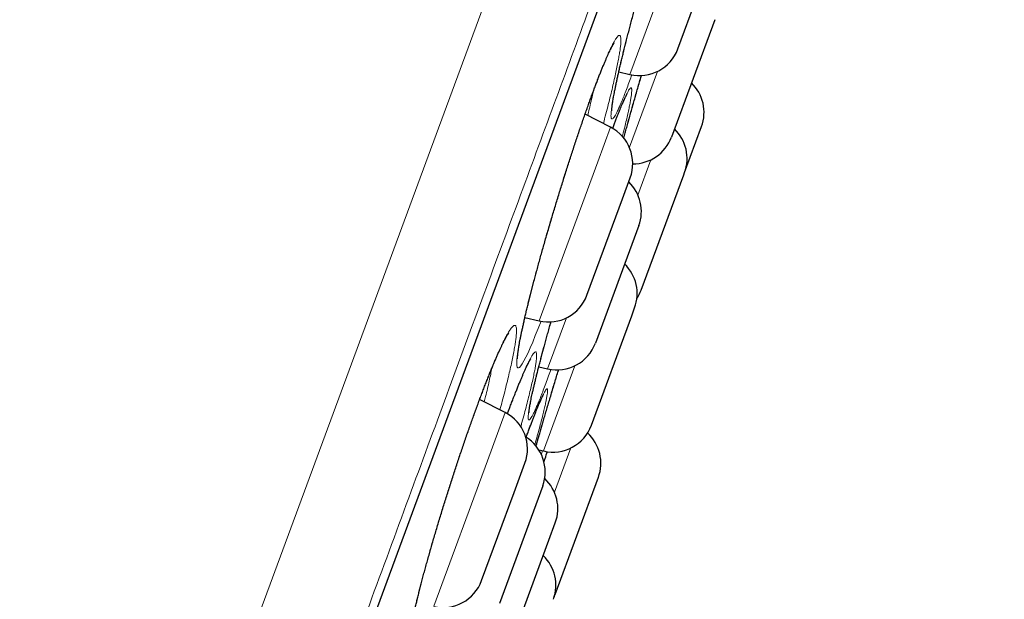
# Model space of a CAD drawing. Header units: millimetres. Extents: x 8 to 541, y 12 to 744.
# Tile 654 of 656: x 494.11 to 506.12, y 714.36 to 721.44. Entities that reach past the tile are written whole.
import ezdxf

# ---------------------------------------------------------------- set-up
doc = ezdxf.new("R2010")
doc.units = ezdxf.units.MM

msp = doc.modelspace()

# ---------------------------------------------------------------- linework, layer by layer
at = {"color": 252, "linetype": 'Continuous', "lineweight": 0}
for p, q in [((481.161, 671.167), (505.343, 736.719)), ((483.083, 672.551), (505.906, 734.419)), ((501.555, 720.766), (502.325, 722.854)), ((501.889, 720.804), (501.548, 719.879)), ((501.163, 719.702), (501.318, 720.124)), ((500.446, 717.76), (501.163, 719.702)), ((501.652, 719.295), (501.811, 719.726)), ((500.78, 717.797), (500.55, 717.176)), ((500.5, 716.173), (500.884, 717.213)), ((499.815, 716.05), (500.033, 716.641)), ((500.287, 716.34), (500.295, 716.361)), ((500.834, 716.21), (500.634, 715.668)), ((499.161, 714.277), (499.815, 716.05))]:
    msp.add_line(p, q, dxfattribs=at)
at = {"color": 7, "linetype": 'Continuous', "lineweight": 30}
for p, q in [((483.092, 672.571), (505.899, 734.398)), ((502.139, 721.08), (502.606, 722.345)), ((502.59, 721.435), (502.061, 720.003)), ((501.419, 720.799), (501.555, 720.766)), ((501.318, 720.124), (501.008, 720.284)), ((502.221, 719.569), (502.429, 720.131)), ((501.464, 719.25), (501.558, 719.506)), ((501.692, 718.136), (502.212, 719.544)), ((502.212, 719.544), (502.221, 719.569)), ((501.03, 718.073), (501.464, 719.25)), ((501.663, 718.922), (501.134, 717.489)), ((501.084, 716.486), (501.577, 717.823)), ((501.577, 717.823), (501.612, 717.919)), ((500.273, 717.801), (500.446, 717.76)), ((500.443, 717.201), (500.55, 717.176)), ((500.033, 716.641), (499.721, 716.802)), ((500.443, 716.186), (500.5, 716.173)), ((500.141, 715.665), (500.274, 716.023)), ((501.169, 715.85), (500.64, 714.417)), ((499.745, 714.59), (500.141, 715.665)), ((500.491, 715.745), (499.962, 714.312)), ((500.567, 715.085), (500.644, 715.295)), ((500.116, 713.862), (500.567, 715.085)), ((500.629, 714.39), (500.64, 714.417))]:
    msp.add_line(p, q, dxfattribs=at)
at = {"color": 252, "linetype": 'Continuous', "lineweight": 0, "flags": 128}
for points in [[(500.47, 717.757), (500.435, 717.667), (500.4, 717.58), (500.369, 717.502), (500.339, 717.432), (500.311, 717.37), (500.285, 717.317), (500.262, 717.272), (500.241, 717.237), (500.224, 717.211), (500.208, 717.193), (500.196, 717.185), (500.186, 717.185), (500.179, 717.196), (500.175, 717.215), (500.174, 717.244), (500.175, 717.281), (500.18, 717.327), (500.187, 717.382), (500.198, 717.446), (500.211, 717.517), (500.226, 717.596), (500.245, 717.682), (500.266, 717.775), (500.289, 717.876), (500.315, 717.982), (500.344, 718.094), (500.374, 718.21), (500.406, 718.332), (500.44, 718.457), (500.476, 718.586), (500.513, 718.718), (500.552, 718.852), (500.592, 718.988), (500.632, 719.124), (500.674, 719.262), (500.716, 719.399), (500.759, 719.535), (500.802, 719.669), (500.844, 719.801), (500.887, 719.931), (500.929, 720.057), (500.971, 720.179), (501.012, 720.298), (501.052, 720.411), (501.092, 720.52), (501.13, 720.622), (501.166, 720.718), (501.166, 720.718)], [(498.949, 714.321), (498.974, 714.426), (499.003, 714.536), (499.033, 714.651), (499.065, 714.771), (499.1, 714.894), (499.136, 715.022), (499.174, 715.153), (499.214, 715.286), (499.255, 715.42), (499.297, 715.556), (499.34, 715.692), (499.384, 715.829), (499.428, 715.965), (499.472, 716.099), (499.517, 716.231), (499.562, 716.361), (499.606, 716.488), (499.65, 716.611), (499.693, 716.729), (499.736, 716.845), (499.778, 716.955), (499.819, 717.06), (499.859, 717.158), (499.896, 717.249), (499.896, 717.249)]]:
    msp.add_lwpolyline(points, dxfattribs=at)
at = {"color": 7, "linetype": 'Continuous', "lineweight": 30}
for centre, start, end in [((501.67, 721.253), 256.7512, 339.7512), ((501.959, 720.304), 339.7512, 46.173), ((501.089, 719.679), 339.7512, 62.7512), ((501.752, 719.742), 339.7512, 46.173), ((501.592, 720.176), 269.6754, 339.7512), ((501.194, 719.095), 339.7512, 46.173), ((501.143, 718.092), 339.7512, 46.173), ((500.561, 718.246), 256.7512, 339.7512), ((501.223, 718.309), 326.3978, 339.7512), ((500.665, 717.662), 256.7512, 339.7512), ((499.805, 716.196), 339.7512, 62.7512), ((500.615, 716.659), 256.7512, 339.7512), ((500.7, 716.023), 339.7512, 47.5503), ((500.021, 715.918), 339.7512, 58.5924), ((500.175, 715.468), 339.7512, 47.2679), ((500.151, 714.535), 339.7512, 46.173), ((499.276, 714.763), 256.7512, 339.7512)]:
    msp.add_arc(centre, 0.5, start, end, dxfattribs=at)
at = {"color": 252, "linetype": 'Continuous', "lineweight": 0}
for points, knots in [([(506.122, 735.298), (506.12, 735.292), (506.116, 735.28), (506.081, 735.184), (506.024, 735.032), (505.945, 734.817), (505.844, 734.544), (505.723, 734.214), (505.58, 733.828), (505.417, 733.386), (505.232, 732.885), (505.026, 732.325), (504.797, 731.706), (504.549, 731.032), (504.281, 730.306), (503.995, 729.532), (503.694, 728.713), (503.376, 727.853), (503.042, 726.947), (502.689, 725.991), (502.319, 724.987), (501.931, 723.936), (501.529, 722.845), (501.112, 721.716), (500.686, 720.56), (500.25, 719.378), (499.805, 718.173), (499.351, 716.941), (498.884, 715.677), (498.407, 714.382), (497.918, 713.058), (497.423, 711.715), (496.922, 710.357), (496.419, 708.993), (495.915, 707.628), (495.412, 706.263), (494.906, 704.893), (494.397, 703.512), (493.884, 702.122), (493.37, 700.727), (492.857, 699.338), (492.347, 697.956), (491.845, 696.594), (491.35, 695.252), (490.864, 693.935), (490.384, 692.635), (489.909, 691.347), (489.44, 690.076), (488.978, 688.822), (488.526, 687.597), (488.085, 686.403), (487.66, 685.248), (487.249, 684.136), (486.854, 683.066), (486.474, 682.034), (486.106, 681.036), (485.751, 680.076), (485.411, 679.154), (485.089, 678.28), (484.785, 677.455), (484.5, 676.685), (484.237, 675.97), (483.994, 675.311), (483.77, 674.705), (483.565, 674.148), (483.379, 673.645), (483.214, 673.196), (483.07, 672.806), (482.948, 672.476), (482.848, 672.207), (482.772, 671.998), (482.717, 671.851), (482.683, 671.759), (482.679, 671.748), (482.677, 671.742)], [0, 0, 0, 0, 0.014, 0.028, 0.0419999, 0.0559999, 0.0699999, 0.0837499, 0.0975, 0.11125, 0.125, 0.139, 0.153, 0.1669999, 0.1809999, 0.1949999, 0.2087499, 0.2225, 0.23625, 0.25, 0.264, 0.278, 0.2919999, 0.3059999, 0.3199999, 0.3337499, 0.3475, 0.36125, 0.375, 0.389, 0.403, 0.4169999, 0.4309999, 0.4449999, 0.4587499, 0.4725, 0.48625, 0.5, 0.514, 0.528, 0.5419999, 0.5559999, 0.5699999, 0.5837499, 0.5975, 0.61125, 0.625, 0.639, 0.653, 0.6669999, 0.6809999, 0.6949999, 0.7087499, 0.7225, 0.73625, 0.75, 0.764, 0.778, 0.7919999, 0.8059999, 0.8199999, 0.8337499, 0.8475, 0.86125, 0.875, 0.889, 0.903, 0.9169999, 0.9309999, 0.9449999, 0.9587499, 0.9725, 0.98625, 1, 1, 1, 1]), ([(501.579, 720.763), (501.569, 720.737), (501.549, 720.68), (501.519, 720.601), (501.49, 720.524), (501.462, 720.456), (501.437, 720.396), (501.414, 720.345), (501.394, 720.303), (501.376, 720.269), (501.361, 720.245), (501.348, 720.23), (501.337, 720.223), (501.33, 720.227), (501.325, 720.239), (501.323, 720.261), (501.324, 720.292), (501.328, 720.332), (501.334, 720.381), (501.343, 720.438), (501.355, 720.503), (501.369, 720.577), (501.386, 720.658), (501.406, 720.746), (501.428, 720.842), (501.452, 720.944), (501.478, 721.052), (501.507, 721.165), (501.537, 721.284), (501.569, 721.407), (501.603, 721.534), (501.639, 721.664), (501.675, 721.797), (501.713, 721.932), (501.752, 722.068), (501.792, 722.206), (501.832, 722.344), (501.873, 722.481), (501.914, 722.617), (501.955, 722.751), (501.996, 722.884), (502.037, 723.013), (502.077, 723.139), (502.117, 723.26), (502.155, 723.377), (502.193, 723.489), (502.229, 723.596), (502.252, 723.662), (502.264, 723.695)], [0, 0, 0, 0, 0.018768, 0.040586, 0.06248, 0.084397, 0.106288, 0.128104, 0.149822, 0.171614, 0.193431, 0.215221, 0.236939, 0.258725, 0.280586, 0.302473, 0.324334, 0.34612, 0.36787, 0.389694, 0.411543, 0.433367, 0.455116, 0.476919, 0.498796, 0.520699, 0.542576, 0.564379, 0.586176, 0.608047, 0.629944, 0.651815, 0.673611, 0.695405, 0.717274, 0.739168, 0.761036, 0.78283, 0.804569, 0.826383, 0.84822, 0.870031, 0.891768, 0.913366, 0.935037, 0.956733, 0.978403, 1, 1, 1, 1]), ([(501.166, 720.718), (501.177, 720.748), (501.201, 720.807), (501.233, 720.888), (501.264, 720.962), (501.293, 721.028), (501.32, 721.085), (501.344, 721.134), (501.366, 721.175), (501.385, 721.206), (501.402, 721.229), (501.416, 721.242), (501.428, 721.246), (501.436, 721.241), (501.442, 721.227), (501.445, 721.203), (501.445, 721.171), (501.442, 721.13), (501.436, 721.079), (501.427, 721.02), (501.415, 720.954), (501.401, 720.879), (501.384, 720.797), (501.364, 720.707), (501.342, 720.611), (501.318, 720.508), (501.291, 720.4), (501.262, 720.287), (501.241, 720.208), (501.231, 720.169)], [0, 0, 0, 0, 0.03688, 0.073885, 0.110933, 0.147939, 0.18482, 0.221794, 0.258895, 0.29604, 0.333141, 0.370117, 0.407064, 0.444137, 0.481254, 0.518329, 0.555278, 0.592357, 0.629564, 0.666814, 0.704021, 0.7411, 0.778111, 0.815247, 0.852425, 0.889559, 0.926568, 0.963702, 1, 1, 1, 1]), ([(501.479, 719.99), (501.486, 720.014), (501.502, 720.075), (501.531, 720.18), (501.566, 720.304), (501.602, 720.432), (501.639, 720.562), (501.67, 720.67), (501.689, 720.734), (501.694, 720.754)], [0, 0, 0, 0, 0.101644, 0.267159, 0.432864, 0.598378, 0.763329, 0.928341, 1, 1, 1, 1]), ([(501.344, 720.108), (501.344, 720.108), (501.355, 720.14), (501.376, 720.196), (501.407, 720.275), (501.435, 720.346), (501.461, 720.409), (501.484, 720.463), (501.505, 720.509), (501.524, 720.546), (501.539, 720.575), (501.553, 720.594), (501.563, 720.603), (501.57, 720.604), (501.575, 720.595), (501.577, 720.578), (501.576, 720.551), (501.572, 720.516), (501.566, 720.471), (501.556, 720.417), (501.544, 720.356), (501.529, 720.286), (501.511, 720.209), (501.491, 720.124), (501.474, 720.057), (501.464, 720.017), (501.462, 720.01)], [0, 0, 0, 0, 0.000437, 0.045501, 0.090616, 0.135681, 0.180591, 0.225469, 0.270501, 0.315586, 0.360619, 0.405498, 0.45032, 0.495295, 0.540322, 0.585299, 0.630123, 0.675086, 0.720204, 0.765373, 0.810491, 0.855455, 0.900328, 0.945354, 0.990431, 1, 1, 1, 1]), ([(501.039, 720.268), (501.046, 720.293), (501.06, 720.353), (501.081, 720.442), (501.098, 720.515), (501.106, 720.552), (501.108, 720.56)], [0, 0, 0, 0, 0.243182, 0.573142, 0.90422, 1, 1, 1, 1]), ([(499.896, 717.249), (499.908, 717.277), (499.931, 717.332), (499.964, 717.406), (499.995, 717.473), (500.024, 717.532), (500.051, 717.583), (500.075, 717.625), (500.097, 717.659), (500.116, 717.684), (500.133, 717.7), (500.146, 717.707), (500.157, 717.704), (500.164, 717.692), (500.169, 717.672), (500.171, 717.642), (500.17, 717.603), (500.165, 717.556), (500.158, 717.499), (500.147, 717.435), (500.134, 717.363), (500.118, 717.283), (500.099, 717.195), (500.078, 717.101), (500.053, 717.001), (500.027, 716.894), (499.999, 716.786), (499.978, 716.71), (499.969, 716.674)], [0, 0, 0, 0, 0.038038, 0.076202, 0.114409, 0.152574, 0.190613, 0.229189, 0.267896, 0.306648, 0.345356, 0.383932, 0.422491, 0.461181, 0.499916, 0.538607, 0.577168, 0.615861, 0.654687, 0.693558, 0.732383, 0.771076, 0.80968, 0.848415, 0.887194, 0.925927, 0.964529, 1, 1, 1, 1]), ([(500.591, 717.169), (500.582, 717.142), (500.56, 717.082), (500.528, 716.997), (500.497, 716.914), (500.468, 716.839), (500.441, 716.772), (500.416, 716.713), (500.394, 716.663), (500.374, 716.622), (500.357, 716.59), (500.343, 716.567), (500.331, 716.553), (500.322, 716.548), (500.316, 716.552), (500.313, 716.566), (500.313, 716.589), (500.315, 716.62), (500.321, 716.661), (500.329, 716.71), (500.34, 716.768), (500.354, 716.835), (500.371, 716.909), (500.39, 716.99), (500.411, 717.079), (500.436, 717.175), (500.462, 717.277), (500.491, 717.385), (500.521, 717.498), (500.554, 717.617), (500.577, 717.701), (500.59, 717.745), (500.591, 717.747)], [0, 0, 0, 0, 0.028696, 0.064211, 0.098799, 0.133507, 0.168253, 0.202956, 0.23754, 0.271971, 0.306518, 0.341103, 0.375649, 0.410077, 0.444611, 0.479263, 0.513955, 0.548607, 0.583141, 0.617603, 0.652183, 0.686802, 0.721381, 0.755844, 0.790379, 0.825032, 0.859725, 0.894379, 0.928914, 0.963431, 0.998066, 1, 1, 1, 1]), ([(500.154, 716.875), (500.166, 716.904), (500.189, 716.962), (500.221, 717.041), (500.252, 717.113), (500.28, 717.176), (500.306, 717.232), (500.329, 717.279), (500.35, 717.318), (500.368, 717.347), (500.384, 717.368), (500.396, 717.38), (500.406, 717.382), (500.413, 717.375), (500.416, 717.359), (500.417, 717.334), (500.415, 717.301), (500.41, 717.258), (500.402, 717.206), (500.391, 717.146), (500.377, 717.078), (500.36, 717.003), (500.34, 716.919), (500.318, 716.829), (500.294, 716.732), (500.267, 716.629), (500.243, 716.54), (500.227, 716.485), (500.223, 716.468)], [0, 0, 0, 0, 0.0389734, 0.078078, 0.1172277, 0.1563334, 0.1953077, 0.2345492, 0.273925, 0.3133468, 0.3527233, 0.3919655, 0.4311727, 0.4705127, 0.509899, 0.5492412, 0.58845, 0.6277834, 0.6672517, 0.7067659, 0.7462343, 0.7855679, 0.8248126, 0.8641907, 0.9036131, 0.9429894, 0.9822325, 1, 1, 1, 1]), ([(499.777, 716.773), (499.783, 716.794), (499.797, 716.85), (499.817, 716.934), (499.837, 717.026), (499.856, 717.109), (499.865, 717.159), (499.87, 717.182)], [0, 0, 0, 0, 0.138948, 0.359391, 0.580092, 0.800547, 1, 1, 1, 1]), ([(500.409, 716.231), (500.415, 716.252), (500.43, 716.306), (500.458, 716.401), (500.491, 716.516), (500.526, 716.635), (500.562, 716.759), (500.6, 716.886), (500.64, 717.017), (500.668, 717.11), (500.683, 717.159), (500.684, 717.163)], [0, 0, 0, 0, 0.076913, 0.207024, 0.336988, 0.466513, 0.596551, 0.727034, 0.857676, 0.988175, 1, 1, 1, 1]), ([(500.059, 716.625), (500.066, 716.643), (500.086, 716.698), (500.118, 716.782), (500.142, 716.844), (500.154, 716.875)], [0, 0, 0, 0, 0.2041529, 0.6027639, 1, 1, 1, 1]), ([(500.295, 716.361), (500.306, 716.391), (500.328, 716.45), (500.359, 716.531), (500.389, 716.608), (500.417, 716.678), (500.442, 716.74), (500.465, 716.794), (500.486, 716.84), (500.504, 716.876), (500.519, 716.904), (500.531, 716.923), (500.54, 716.932), (500.547, 716.933), (500.55, 716.924), (500.551, 716.906), (500.548, 716.879), (500.543, 716.843), (500.534, 716.798), (500.523, 716.745), (500.509, 716.683), (500.492, 716.613), (500.472, 716.535), (500.45, 716.451), (500.425, 716.358), (500.406, 716.29), (500.395, 716.252), (500.394, 716.248)], [0, 0, 0, 0, 0.039537, 0.079075, 0.120568, 0.162202, 0.203883, 0.245514, 0.287003, 0.328519, 0.370177, 0.41188, 0.453534, 0.495047, 0.536696, 0.578488, 0.620327, 0.662118, 0.703766, 0.745391, 0.787159, 0.828974, 0.87074, 0.912365, 0.954005, 0.995787, 1, 1, 1, 1]), ([(500.489, 716.175), (500.486, 716.165), (500.48, 716.149), (500.475, 716.135), (500.473, 716.129)], [0, 0, 0, 0, 0.630831, 1, 1, 1, 1])]:
    msp.add_open_spline(points, degree=3, knots=knots, dxfattribs=at)
at = {"color": 7, "linetype": 'Continuous', "lineweight": 30}
for points, knots in [([(501.333, 720.325), (501.333, 720.325), (501.333, 720.324), (501.333, 720.327), (501.333, 720.332), (501.333, 720.34), (501.334, 720.352), (501.336, 720.367), (501.338, 720.386), (501.341, 720.408), (501.345, 720.433), (501.349, 720.461), (501.355, 720.493), (501.361, 720.527), (501.368, 720.565), (501.377, 720.605), (501.386, 720.649), (501.395, 720.694), (501.406, 720.743), (501.417, 720.793), (501.429, 720.846), (501.442, 720.9), (501.456, 720.957), (501.47, 721.016), (501.485, 721.077), (501.501, 721.14), (501.518, 721.205), (501.535, 721.272), (501.552, 721.34), (501.57, 721.408), (501.589, 721.478), (501.608, 721.549), (501.628, 721.621), (501.648, 721.695), (501.668, 721.769), (501.689, 721.844), (501.711, 721.92), (501.732, 721.997), (501.754, 722.074), (501.776, 722.151), (501.799, 722.228), (501.821, 722.304), (501.844, 722.381), (501.867, 722.457), (501.89, 722.534), (501.913, 722.61), (501.936, 722.686), (501.959, 722.762), (501.982, 722.836), (502.005, 722.91), (502.028, 722.982), (502.05, 723.053), (502.073, 723.123), (502.095, 723.192), (502.117, 723.26), (502.139, 723.326), (502.16, 723.39), (502.181, 723.453), (502.202, 723.514), (502.222, 723.573), (502.242, 723.631), (502.259, 723.678), (502.275, 723.724), (502.291, 723.767), (502.309, 723.816), (502.326, 723.863), (502.343, 723.908), (502.359, 723.949), (502.374, 723.989), (502.388, 724.025), (502.402, 724.059), (502.415, 724.089), (502.427, 724.117), (502.438, 724.142), (502.448, 724.163), (502.457, 724.181), (502.464, 724.195), (502.469, 724.205), (502.473, 724.212), (502.476, 724.216), (502.477, 724.218), (502.477, 724.217), (502.477, 724.217)], [0, 0, 0, 0, 0.003206, 0.011053, 0.019702, 0.029146, 0.039334, 0.050186, 0.061604, 0.07349, 0.085747, 0.098139, 0.110816, 0.123714, 0.136783, 0.14998, 0.163271, 0.176625, 0.190015, 0.203418, 0.216808, 0.230172, 0.243543, 0.257014, 0.270561, 0.284163, 0.297796, 0.311436, 0.325054, 0.338626, 0.352134, 0.365583, 0.379044, 0.39259, 0.406201, 0.419859, 0.433541, 0.447226, 0.460885, 0.4745, 0.488049, 0.501523, 0.515003, 0.528562, 0.542163, 0.555793, 0.569439, 0.583088, 0.596723, 0.610332, 0.623903, 0.637425, 0.650914, 0.664479, 0.678032, 0.691575, 0.705112, 0.718644, 0.732174, 0.745704, 0.759236, 0.773188, 0.780337, 0.793788, 0.807197, 0.820569, 0.833903, 0.847197, 0.860446, 0.873642, 0.886774, 0.899824, 0.912768, 0.925554, 0.937899, 0.950107, 0.961958, 0.972138, 0.981657, 0.990424, 0.998393, 1, 1, 1, 1]), ([(500.183, 717.296), (500.183, 717.296), (500.183, 717.296), (500.183, 717.298), (500.183, 717.303), (500.183, 717.312), (500.184, 717.324), (500.185, 717.339), (500.187, 717.358), (500.19, 717.38), (500.194, 717.405), (500.198, 717.434), (500.203, 717.465), (500.209, 717.5), (500.216, 717.538), (500.224, 717.578), (500.233, 717.622), (500.243, 717.668), (500.254, 717.716), (500.265, 717.767), (500.277, 717.82), (500.29, 717.875), (500.304, 717.932), (500.318, 717.991), (500.334, 718.052), (500.35, 718.115), (500.366, 718.179), (500.384, 718.246), (500.402, 718.314), (500.421, 718.383), (500.44, 718.453), (500.459, 718.524), (500.479, 718.596), (500.5, 718.669), (500.521, 718.743), (500.542, 718.818), (500.565, 718.894), (500.587, 718.97), (500.61, 719.047), (500.633, 719.124), (500.656, 719.201), (500.679, 719.277), (500.703, 719.353), (500.726, 719.429), (500.75, 719.505), (500.774, 719.581), (500.798, 719.656), (500.822, 719.731), (500.846, 719.805), (500.87, 719.878), (500.894, 719.95), (500.918, 720.021), (500.941, 720.09), (500.964, 720.158), (500.987, 720.225), (501.01, 720.29), (501.033, 720.354), (501.055, 720.416), (501.076, 720.476), (501.098, 720.534), (501.119, 720.59), (501.139, 720.644), (501.153, 720.68), (501.163, 720.708), (501.174, 720.736), (501.19, 720.777), (501.208, 720.823), (501.226, 720.866), (501.243, 720.906), (501.259, 720.944), (501.274, 720.979), (501.288, 721.011), (501.302, 721.04), (501.314, 721.066), (501.326, 721.089), (501.336, 721.109), (501.345, 721.125), (501.352, 721.137), (501.357, 721.146), (501.361, 721.152), (501.363, 721.155), (501.363, 721.155), (501.363, 721.155)], [0, 0, 0, 0, 0.003464, 0.011456, 0.020198, 0.029686, 0.039877, 0.050704, 0.062083, 0.073924, 0.086146, 0.098665, 0.111371, 0.124217, 0.137258, 0.150453, 0.163764, 0.17716, 0.190613, 0.204099, 0.217594, 0.231074, 0.244532, 0.257981, 0.271531, 0.285159, 0.298841, 0.312555, 0.326278, 0.339977, 0.353633, 0.367223, 0.380752, 0.394287, 0.407906, 0.421593, 0.435328, 0.449088, 0.462852, 0.476592, 0.490286, 0.503915, 0.517468, 0.531018, 0.544647, 0.558318, 0.57202, 0.585739, 0.599461, 0.613169, 0.626852, 0.640495, 0.654088, 0.667643, 0.681273, 0.694889, 0.708494, 0.72209, 0.735678, 0.74926, 0.762838, 0.776413, 0.789232, 0.791471, 0.798657, 0.812129, 0.82555, 0.838919, 0.852235, 0.865489, 0.878671, 0.891768, 0.904756, 0.917607, 0.930281, 0.942709, 0.954607, 0.966202, 0.976084, 0.98531, 0.993816, 1, 1, 1, 1]), ([(501.48, 719.99), (501.482, 720.001), (501.491, 720.032), (501.506, 720.087), (501.524, 720.154), (501.543, 720.222), (501.562, 720.291), (501.582, 720.361), (501.602, 720.433), (501.623, 720.506), (501.644, 720.58), (501.666, 720.655), (501.683, 720.713), (501.692, 720.746), (501.694, 720.754)], [0, 0, 0, 0, 0.046106, 0.139066, 0.231771, 0.324079, 0.41592, 0.507678, 0.599843, 0.692504, 0.785528, 0.878775, 0.972102, 1, 1, 1, 1]), ([(501.344, 720.108), (501.347, 720.116), (501.357, 720.141), (501.371, 720.18), (501.388, 720.224), (501.404, 720.265), (501.419, 720.304), (501.434, 720.34), (501.447, 720.373), (501.46, 720.404), (501.472, 720.431), (501.483, 720.455), (501.492, 720.475), (501.501, 720.493), (501.507, 720.506), (501.513, 720.516), (501.516, 720.523), (501.519, 720.527), (501.52, 720.528), (501.519, 720.528), (501.519, 720.528)], [0, 0, 0, 0, 0.036227, 0.103566, 0.170726, 0.237698, 0.304459, 0.370972, 0.43718, 0.502999, 0.568304, 0.631924, 0.694837, 0.756466, 0.816259, 0.867388, 0.914982, 0.958554, 0.997866, 1, 1, 1, 1]), ([(501.589, 719.67), (501.589, 719.671), (501.59, 719.673), (501.591, 719.675), (501.591, 719.677)], [0, 0, 0, 0, 0.176981, 1, 1, 1, 1]), ([(500.323, 716.64), (500.323, 716.64), (500.323, 716.639), (500.323, 716.641), (500.323, 716.646), (500.323, 716.654), (500.325, 716.665), (500.327, 716.679), (500.329, 716.697), (500.333, 716.718), (500.337, 716.742), (500.342, 716.77), (500.348, 716.801), (500.355, 716.835), (500.363, 716.871), (500.372, 716.911), (500.382, 716.954), (500.393, 716.998), (500.404, 717.046), (500.416, 717.096), (500.429, 717.148), (500.443, 717.202), (500.458, 717.258), (500.473, 717.316), (500.489, 717.376), (500.506, 717.438), (500.523, 717.502), (500.541, 717.568), (500.56, 717.635), (500.576, 717.695), (500.587, 717.733), (500.591, 717.748)], [0, 0, 0, 0, 0.004799, 0.026889, 0.051416, 0.078374, 0.10762, 0.138904, 0.171919, 0.206348, 0.241898, 0.278432, 0.315135, 0.3525, 0.390371, 0.428626, 0.467163, 0.505894, 0.544743, 0.583642, 0.622518, 0.661344, 0.70009, 0.739006, 0.778169, 0.817516, 0.856981, 0.896498, 0.935987, 0.975376, 1, 1, 1, 1]), ([(498.853, 713.783), (498.853, 713.783), (498.853, 713.783), (498.853, 713.785), (498.853, 713.79), (498.853, 713.799), (498.854, 713.81), (498.855, 713.825), (498.856, 713.844), (498.859, 713.866), (498.862, 713.891), (498.867, 713.92), (498.872, 713.951), (498.878, 713.986), (498.885, 714.024), (498.893, 714.064), (498.902, 714.107), (498.911, 714.153), (498.922, 714.201), (498.934, 714.252), (498.946, 714.305), (498.959, 714.36), (498.973, 714.417), (498.988, 714.476), (499.004, 714.537), (499.02, 714.599), (499.037, 714.664), (499.055, 714.73), (499.074, 714.798), (499.093, 714.867), (499.113, 714.937), (499.133, 715.008), (499.154, 715.08), (499.175, 715.153), (499.197, 715.226), (499.219, 715.3), (499.242, 715.376), (499.265, 715.452), (499.289, 715.528), (499.313, 715.605), (499.337, 715.681), (499.361, 715.758), (499.386, 715.834), (499.41, 715.909), (499.435, 715.985), (499.46, 716.06), (499.485, 716.134), (499.51, 716.208), (499.535, 716.282), (499.56, 716.355), (499.585, 716.426), (499.61, 716.496), (499.635, 716.565), (499.659, 716.633), (499.683, 716.699), (499.707, 716.764), (499.73, 716.827), (499.754, 716.888), (499.776, 716.947), (499.799, 717.005), (499.821, 717.06), (499.842, 717.114), (499.862, 717.164), (499.878, 717.201), (499.889, 717.229), (499.901, 717.258), (499.918, 717.295), (499.936, 717.337), (499.953, 717.377), (499.97, 717.413), (499.986, 717.447), (500.001, 717.478), (500.015, 717.506), (500.028, 717.531), (500.04, 717.552), (500.05, 717.57), (500.058, 717.585), (500.065, 717.595), (500.071, 717.603), (500.074, 717.608), (500.076, 717.61), (500.076, 717.61), (500.076, 717.61)], [0, 0, 0, 0, 0.003281, 0.011354, 0.020139, 0.029633, 0.039803, 0.05059, 0.061918, 0.073706, 0.085878, 0.098364, 0.1111, 0.124002, 0.136983, 0.15014, 0.163435, 0.176835, 0.190314, 0.203844, 0.217403, 0.230969, 0.244519, 0.258057, 0.271558, 0.28516, 0.298841, 0.312578, 0.326349, 0.340129, 0.353888, 0.367603, 0.381255, 0.394842, 0.408426, 0.422089, 0.435823, 0.449607, 0.463419, 0.477238, 0.491034, 0.504786, 0.518475, 0.532086, 0.545682, 0.559352, 0.573068, 0.586815, 0.600581, 0.614353, 0.628112, 0.641845, 0.65554, 0.669184, 0.682783, 0.696453, 0.710108, 0.723749, 0.737379, 0.750998, 0.764608, 0.778208, 0.7918, 0.80462, 0.80866, 0.81587, 0.829328, 0.842722, 0.856049, 0.869301, 0.882465, 0.895525, 0.908456, 0.921225, 0.933788, 0.946087, 0.956807, 0.96812, 0.977858, 0.986962, 0.995385, 1, 1, 1, 1]), ([(500.059, 716.625), (500.064, 716.637), (500.076, 716.668), (500.094, 716.717), (500.115, 716.772), (500.133, 716.819), (500.148, 716.856), (500.162, 716.892), (500.178, 716.932), (500.196, 716.977), (500.214, 717.019), (500.23, 717.059), (500.246, 717.096), (500.261, 717.13), (500.275, 717.161), (500.288, 717.19), (500.3, 717.215), (500.311, 717.237), (500.321, 717.256), (500.329, 717.271), (500.336, 717.283), (500.341, 717.291), (500.344, 717.295), (500.346, 717.297), (500.345, 717.297), (500.345, 717.297)], [0, 0, 0, 0, 0.03138, 0.082887, 0.134384, 0.185875, 0.220909, 0.248161, 0.299279, 0.350203, 0.400941, 0.451477, 0.501787, 0.55183, 0.601547, 0.650855, 0.699633, 0.747719, 0.794832, 0.839889, 0.883649, 0.920561, 0.954784, 0.986092, 1, 1, 1, 1]), ([(500.409, 716.231), (500.413, 716.243), (500.421, 716.274), (500.436, 716.326), (500.454, 716.387), (500.472, 716.45), (500.491, 716.514), (500.51, 716.58), (500.53, 716.648), (500.55, 716.718), (500.571, 716.788), (500.593, 716.86), (500.614, 716.933), (500.636, 717.006), (500.659, 717.08), (500.675, 717.132), (500.683, 717.16), (500.684, 717.163)], [0, 0, 0, 0, 0.045869, 0.11839, 0.190575, 0.262661, 0.335037, 0.407812, 0.48088, 0.554132, 0.627457, 0.700714, 0.773786, 0.846567, 0.918969, 0.991392, 1, 1, 1, 1]), ([(500.288, 716.34), (500.289, 716.344), (500.297, 716.366), (500.312, 716.404), (500.33, 716.454), (500.348, 716.5), (500.365, 716.545), (500.381, 716.587), (500.397, 716.627), (500.412, 716.664), (500.426, 716.698), (500.439, 716.729), (500.451, 716.757), (500.462, 716.782), (500.472, 716.804), (500.48, 716.823), (500.488, 716.837), (500.493, 716.848), (500.497, 716.856), (500.5, 716.861), (500.501, 716.863), (500.501, 716.863), (500.501, 716.863)], [0, 0, 0, 0, 0.01433, 0.073679, 0.133014, 0.192339, 0.251657, 0.310959, 0.370063, 0.428743, 0.487001, 0.544892, 0.602445, 0.659656, 0.714772, 0.770047, 0.823884, 0.869832, 0.911539, 0.950984, 0.986766, 1, 1, 1, 1]), ([(500.506, 716.036), (500.511, 716.051), (500.525, 716.095), (500.538, 716.137), (500.547, 716.165)], [0, 0, 0, 0, 0.353615, 1, 1, 1, 1])]:
    msp.add_open_spline(points, degree=3, knots=knots, dxfattribs=at)

doc.saveas('drawing.dxf')
